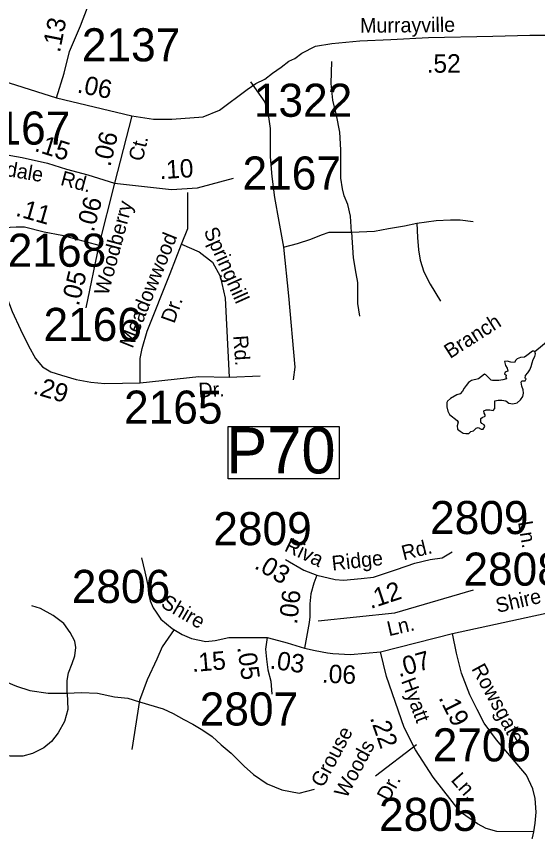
# Model space of a CAD drawing. Extents: x 1945482 to 2853149, y 66427 to 1015778.
# Drawn here: x 2345376 to 2347702, y 197059 to 200697 of the extents above; entities that cross this region are included whole.
import ezdxf

# ---------------------------------------------------------------- set-up
doc = ezdxf.new("R2010")
doc.units = 0
for name, color, linetype in [('Old_Level_10', 7, 'Continuous'), ('Old_Level_11', 7, 'Continuous'), ('Old_Level_17', 7, 'Continuous'), ('Old_Level_21', 7, 'Continuous'), ('Old_Level_31', 7, 'Continuous'), ('Old_Level_32', 7, 'Continuous'), ('Old_Level_35', 7, 'Continuous'), ('Old_Level_59', 7, 'Continuous'), ('Old_Level_60', 7, 'Continuous'), ('Old_Level_8', 7, 'Continuous')]:
    doc.layers.add(name, color=color, linetype=linetype)

msp = doc.modelspace()

# ---------------------------------------------------------------- linework, layer by layer
at = {"layer": 'Old_Level_31'}
msp.add_lwpolyline([(2346321.8, 198866), (2346816.8, 198866), (2346816.8, 198633.6), (2346321.8, 198633.6)], close=True, dxfattribs=at)
at = {"layer": 'Old_Level_32'}
for p, q in [((2345891.5, 200252.1), (2345814.4, 199952.7)), ((2345814.4, 199952.7), (2345743.7, 199675.1)), ((2345743.7, 199675.1), (2345685.7, 199396.2))]:
    msp.add_line(p, q, dxfattribs=at)
for points in [[(2345556.2, 200332.8), (2345590.2, 200443.3), (2345612.8, 200539.5), (2345662.3, 200654.2), (2345724.6, 200818.5), (2345730.2, 200866.6), (2345730.2, 200999.7)], [(2345891.5, 200252.1), (2345987.7, 200238), (2346069.8, 200238), (2346209.3, 200248.6), (2346282, 200277.6), (2346405.5, 200369.8), (2346444.3, 200396.4), (2346485.5, 200415.8), (2346519.4, 200442.5), (2346558.1, 200469.1), (2346592.1, 200495.8), (2346618.7, 200507.9), (2346650.2, 200532.2), (2346710.8, 200563.7), (2346783.4, 200575.8), (2346909.4, 200587.9), (2347047.5, 200592.8), (2347214.6, 200602.5), (2347502.9, 200607.3), (2347667.7, 200612.1), (2348118.2, 200612.1), (2348481.6, 200619.7)], [(2345014.4, 200504.1), (2345556.2, 200332.8)], [(2345556.2, 200332.8), (2345891.5, 200252.1)], [(2345060.3, 200067.3), (2345125.4, 200095.7), (2345170.7, 200095.7), (2345241.4, 200095.7), (2345402.7, 200067.3), (2345515.9, 200041.9), (2345599.4, 200015), (2345695.6, 199989.5), (2345814.4, 199952.7)], [(2345814.4, 199952.7), (2346068.8, 199923.7), (2346185.1, 199931), (2346345, 199974.6)], [(2345206.1, 199726.1), (2345265.5, 199740.3), (2345322.1, 199754.4), (2345375.8, 199757.3), (2345412.6, 199757.3), (2345500.3, 199734.6), (2345579.6, 199720.4), (2345743.7, 199675.1)], [(2345206.1, 199726.1), (2345306.5, 199512.3), (2345357.4, 199379.2), (2345394.2, 199299.9), (2345431, 199226.3), (2345462.1, 199169.7), (2345493.3, 199132.9), (2345530, 199110.2), (2345578.1, 199096), (2345643.2, 199076.2), (2345708.3, 199064.9), (2345770.5, 199059.2), (2345929, 199062.1), (2346190.2, 199089.5), (2346326.5, 199086.1)], [(2345935.4, 198280.4), (2345949.1, 198218.9), (2345962.7, 198157.4), (2345966.1, 198119.8), (2345972.9, 198089.1), (2345986.6, 198058.3), (2346000.3, 198037.8), (2346020.7, 198007.1), (2346071.9, 197966.1), (2346116.3, 197938.8), (2346157.3, 197921.7), (2346222.1, 197908), (2346263.1, 197911.4), (2346324.5, 197925.1), (2346355.3, 197925.1), (2346399.6, 197925.1), (2346495.2, 197925.1)], [(2346717.1, 198204.2), (2346799, 198184.7), (2346836.5, 198181.3), (2346915.1, 198188.1), (2346969.7, 198195), (2347072.1, 198229.1), (2347154, 198256.5), (2347222.3, 198273.5), (2347276.9, 198280.4), (2347321.2, 198307.7)], [(2346577.1, 198273.5), (2346659, 198225.7), (2346717.1, 198204.2)], [(2346717.1, 198204.2), (2346703.4, 198167.6), (2346689.8, 198119.8), (2346686.4, 198075.4), (2346686.4, 198017.3), (2346683.4, 197992.5), (2346662.5, 197877.3)], [(2346495.2, 197925.1), (2346488.4, 197873.9), (2346491.8, 197829.4), (2346498.6, 197781.6), (2346512.3, 197730.4), (2346515.7, 197672.3)], [(2346495.2, 197925.1), (2346546.4, 197911.4), (2346584, 197901.2), (2346662.5, 197877.3)], [(2347001.7, 197861.5), (2347001.7, 197861.5), (2347321.8, 197942.6)], [(2347685.3, 197059.2), (2347691, 197097.5), (2347695.3, 197145.6), (2347690.8, 197207.6), (2347680.2, 197250.4), (2347652.8, 197311.2), (2347518.5, 197468.4), (2347464.1, 197543.6), (2347432.1, 197604.7), (2347399.3, 197669.5), (2347363.1, 197766.7), (2347340.1, 197855.1), (2347321.8, 197942.6)], [(2346662.5, 197877.3), (2346710.2, 197867), (2346764.9, 197856.8), (2346787.9, 197853.4), (2346866.6, 197850.2), (2347001.7, 197861.5)], [(2347685.3, 197059.2), (2347520, 197060.5), (2347473.1, 197074), (2347434.5, 197093.8), (2347358.1, 197145.5), (2347236, 197302.3), (2347157.7, 197423.8), (2347107.2, 197523.5), (2347027.6, 197752), (2347001.7, 197861.5)], [(2348218.9, 196526), (2348008.4, 196519.9), (2347927.3, 196540.2), (2347870, 196567.6), (2347740.2, 196675.8), (2347692.6, 196747.2), (2347658, 196838.1), (2347651.5, 196892.3), (2347658, 196939.9), (2347685.3, 197059.2)]]:
    msp.add_lwpolyline(points, dxfattribs=at)
at = {"layer": 'Old_Level_35'}
for points in [[(2346871.1, 199734.2), (2346867.2, 199805.2), (2346855.3, 199856.5), (2346839.6, 199896), (2346831.7, 199927.5), (2346823.8, 199974.8), (2346823.8, 200053.7), (2346823.8, 200101.1), (2346819.9, 200180), (2346804.1, 200254.9), (2346788.3, 200322), (2346780.4, 200396.9), (2346784.4, 200495.6)], [(2346421, 200403.6), (2346484.8, 200314.1), (2346500.5, 200258.9), (2346508.4, 200195.8), (2346508.4, 200136.6), (2346508.4, 200069.5), (2346516.3, 199982.7), (2346528.1, 199888.1), (2346547.8, 199781.6), (2346567.6, 199667.2), (2346591.2, 199450.2), (2346618.8, 199130.7), (2346610.9, 199075.4)], [(2346112.9, 199679.4), (2346141.2, 199750.2), (2346141.2, 199792.7), (2346141.2, 199911)], [(2346871.1, 199734.2), (2346973.6, 199738.2), (2347036.7, 199750), (2347107.7, 199761.8), (2347162.8, 199773.7), (2347249.6, 199785.5), (2347312.7, 199789.4), (2347356, 199789.4), (2347415.2, 199781.6)], [(2347162.8, 199773.7), (2347166.8, 199710.5), (2347170.7, 199655.3), (2347178.6, 199608), (2347194.4, 199556.7), (2347222, 199501.5), (2347269.3, 199426.5)], [(2346567.6, 199667.2), (2346630.6, 199682.9), (2346689.8, 199702.7), (2346737.1, 199722.4), (2346772.6, 199734.2), (2346808, 199734.2), (2346871.1, 199734.2)], [(2346871.1, 199734.2), (2346879, 199619.8), (2346890.8, 199548.8), (2346898.7, 199509.4), (2346898.7, 199469.9), (2346898.7, 199414.7), (2346906.6, 199359.5)], [(2345929, 199062.1), (2345929, 199169.7), (2345937.5, 199215), (2345960.1, 199291.4), (2346062, 199549.1), (2346112.9, 199679.4)], [(2346112.9, 199679.4), (2346192.1, 199645.4), (2346251.6, 199600.1), (2346285.5, 199537.8), (2346308.1, 199438.7), (2346326.5, 199086.1)], [(2346326.5, 199086.1), (2346463.8, 199093.2)], [(2347321.8, 197942.6), (2347808.4, 198049.2), (2348001.9, 198097.6), (2348155.9, 198102), (2348296.6, 198086.6), (2348384.5, 198062.4)], [(2345603.2, 197676.4), (2345603.2, 197733.2), (2345609.5, 197767.8), (2345625.3, 197808.8), (2345637.9, 197843.5), (2345641, 197881.3), (2345637.9, 197909.6), (2345615.8, 197947.5), (2345587.5, 197988.4), (2345540.2, 198023.1), (2345483.6, 198054.6), (2345445.8, 198067.2)], [(2346080.2, 197961), (2346027.6, 197884.1), (2346003.7, 197829.4), (2345959.3, 197737.2), (2345925.2, 197645), (2345891, 197426.3)], [(2345080.4, 197789.9), (2345149.7, 197780.4), (2345228.5, 197761.5), (2345300.9, 197739.5), (2345376.5, 197708), (2345436.3, 197689.1), (2345518.2, 197676.4), (2345603.2, 197676.4)], [(2345603.2, 197676.4), (2345606.4, 197604), (2345590.6, 197550.4), (2345562.3, 197500), (2345533.9, 197462.2), (2345499.3, 197433.8), (2345448.9, 197408.6), (2345404.8, 197396), (2345348.1, 197396), (2345307.2, 197399.1), (2345266.2, 197411.7), (2345225.3, 197424.3), (2345178.1, 197430.6), (2345086.7, 197436.9), (2345008, 197433.8)], [(2345603.2, 197676.4), (2345666.2, 197679.6), (2345738.7, 197676.4), (2345814.2, 197660.7), (2345874.1, 197654.4), (2345925.2, 197638.1)], [(2345925.2, 197638.1), (2346031, 197607.4), (2346075.4, 197586.9), (2346123.1, 197559.6), (2346164.1, 197539.1), (2346208.5, 197511.7), (2346249.4, 197484.4), (2346290.4, 197446.8), (2346334.8, 197409.3), (2346392.8, 197351.2), (2346433.8, 197313.6), (2346495.2, 197272.6), (2346560.1, 197245.3), (2346638.6, 197231.6), (2346706.8, 197248.7)], [(2347161.2, 197446.5), (2346978.8, 197306.5)]]:
    msp.add_lwpolyline(points, dxfattribs=at)
at = {"layer": 'Old_Level_59'}
msp.add_lwpolyline([(2347689.3, 199201.3), (2347800.5, 199293.8)], dxfattribs=at)
at = {"layer": 'Old_Level_60'}
msp.add_lwpolyline([(2347382.5, 198834.9), (2347394.8, 198835.7), (2347404.8, 198845.1), (2347416, 198847.1), (2347428, 198859.6), (2347436.8, 198861.7), (2347450.5, 198854.3), (2347459.8, 198854.2), (2347467, 198866.7), (2347464, 198874.7), (2347453, 198879.4), (2347448.8, 198885.9), (2347449.3, 198902.3), (2347454, 198907.6), (2347467.3, 198912.5), (2347467.5, 198918.2), (2347463, 198926.9), (2347462.8, 198936.9), (2347472, 198941.7), (2347488.3, 198941.4), (2347503.5, 198938.3), (2347511.5, 198946.9), (2347510.5, 198963.2), (2347511.5, 198980.5), (2347526.5, 198983.9), (2347541.8, 198984.2), (2347559.5, 198981.2), (2347574.3, 198971.1), (2347592, 198968.4), (2347611, 198972.6), (2347625, 198986.2), (2347635.5, 199000.7), (2347639.3, 199015.7), (2347637.5, 199030.9), (2347631.8, 199046.4), (2347628.8, 199063.8), (2347631.3, 199069.7), (2347646.5, 199069.8), (2347651.5, 199079), (2347646, 199082.1), (2347647.5, 199093.6), (2347659, 199106.4), (2347667, 199118.8), (2347673, 199135.1), (2347677, 199151), (2347682.5, 199165.1), (2347689.5, 199178.8), (2347693, 199191.5), (2347689.3, 199201.3), (2347685.5, 199203.4), (2347679.3, 199202.1), (2347653.5, 199183.9), (2347644, 199176.1), (2347625.8, 199173.8), (2347611.5, 199168.1), (2347605.5, 199163), (2347598.5, 199151.5), (2347583, 199154), (2347566.3, 199157.8), (2347554.5, 199156.4), (2347558, 199138.1), (2347566, 199126.6), (2347569, 199113), (2347560.3, 199111.3), (2347557.5, 199109.6), (2347554.5, 199101), (2347562, 199095.4), (2347559.8, 199088.7), (2347563, 199079.9), (2347546.3, 199074.3), (2347528.5, 199071.6), (2347520, 199072.1), (2347501.3, 199071.4), (2347494.3, 199073.5), (2347482.8, 199085.9), (2347470.5, 199097.1), (2347464.5, 199100), (2347439, 199079), (2347407.3, 199071.9), (2347394, 199062.4), (2347382.8, 199049.9), (2347374.5, 199037.3), (2347367.5, 199023.8), (2347356.8, 199011.8), (2347342.3, 199007.6), (2347313.3, 198991), (2347299.5, 198979.3), (2347297, 198973.2), (2347297.5, 198954.3), (2347301.3, 198935), (2347308.8, 198920.5), (2347343.5, 198893.5), (2347347, 198885.8), (2347342.8, 198869), (2347345, 198855.4), (2347357, 198846), (2347369.8, 198837.5), (2347382.5, 198834.9)], dxfattribs=at)
at = {"layer": 'Old_Level_8'}
msp.add_lwpolyline([(2346722.5, 197999.1), (2347065.4, 198035), (2347416.3, 198138.8)], dxfattribs=at)

# ---------------------------------------------------------------- texts
at = {"layer": 'Old_Level_10'}
for s, rotation, p in [('Meadowwood', 68.2366, (2345894.7, 199212.2)), ('Springhill', 294.0952, (2346210.8, 199738.7)), ('Dr.', 70.3558, (2346080.8, 199323.2)), ('Rd.', 273.8737, (2346344.3, 199271.5)), ('Ln.', 279.3683, (2347614.4, 198440.4)), ('Shire', 12.9328, (2347523.3, 198034.8)), ('Grouse', 61.878, (2346744.3, 197252.1)), ('Woods', 61.878, (2346849.1, 197204.5)), ('Dr.', 61.878, (2347039, 197190))]:
    msp.add_text(s, height=65.62, rotation=rotation, dxfattribs=at).set_placement(p)
at = {"layer": 'Old_Level_11'}
for s, height, rotation, p in [('Murrayville', 65.617, 0.5618, (2346910.2, 200622.8)), ('Ct.', 65.62, 76.5258, (2345939.3, 200046.4)), ('Ferndale', 65.62, 350.2124, (2345149, 200015.5)), ('Rd.', 65.62, 345.1659, (2345569.4, 199945)), ('Woodberry', 65.62, 75.0762, (2345785.7, 199448.2)), ('Dr.', 65.62, 2.4946, (2346189.9, 198996)), ('Riva', 65.62, 334.5225, (2346568.1, 198313.8)), ('Rd.', 65.62, 13.9392, (2347103.9, 198269.5)), ('Ridge', 65.62, 6.4445, (2346787, 198223.5)), ('Shire', 65.62, 329.8301, (2346016.8, 198064.3)), ('Ln.', 65.62, 12.885, (2347038.6, 197931.1)), ('Rowsgate', 65.62, 298.462, (2347405.3, 197786.4)), ('Hyatt', 65.62, 290.2618, (2347092.2, 197731.8)), ('Ln.', 65.62, 310.9631, (2347312.1, 197288))]:
    msp.add_text(s, height=height, rotation=rotation, dxfattribs=at).set_placement(p)
at = {"layer": 'Old_Level_17'}
for s, rotation, p in [('.13', 78.6951, (2345570.3, 200531.8)), ('.52', 0.5618, (2347207, 200444.4)), ('.06', 348.6149, (2345644.3, 200357.6)), ('.06', 76.5258, (2345795.3, 200022.8)), ('.15', 342.5441, (2345453.6, 200096.5)), ('.10', 3.5781, (2346016.5, 199969.8)), ('.06', 75.0762, (2345720.9, 199731.1)), ('.11', 344.0467, (2345369.5, 199808)), ('.05', 76.2708, (2345654.5, 199401)), ('.29', 343.5983, (2345446.8, 199014.1)), ('.03', 329.7234, (2346433.8, 198236.4)), ('.12', 18.4487, (2346956.9, 198052.4)), ('.06', 83.7673, (2346628.7, 197981.8)), ('.15', 4.7675, (2346161.8, 197771.3)), ('.05', 278.1234, (2346361.6, 197882.5)), ('.03', 351.7923, (2346504.6, 197787.7)), ('.07', 15.6073, (2347083.1, 197748)), ('.06', 357.7031, (2346738.1, 197724.1)), ('.19', 296.8787, (2347258.7, 197656.6)), ('.22', 289.2163, (2346953.1, 197567.1))]:
    msp.add_text(s, height=82.02, rotation=rotation, dxfattribs=at).set_placement(p)
at = {"layer": 'Old_Level_21'}
msp.add_text('Branch', height=65.62, rotation=32.6339, dxfattribs=at).set_placement((2347311.6, 199167.5))
at = {"layer": 'Old_Level_31'}
msp.add_text('P70', height=205.05, dxfattribs=at).set_placement((2346312.8, 198657.4))
at = {"layer": 'Old_Level_8'}
for s, p in [('2137', (2345668.5, 200495.6)), ('1322', (2346435.9, 200248.3)), ('2167', (2345177.9, 200124.2)), ('2167', (2346385.4, 199923.6)), ('2168', (2345338, 199579.3)), ('2166', (2345497.5, 199248.3)), ('2165', (2345856.8, 198879.2)), ('2809', (2347222, 198386.8)), ('2809', (2346255, 198337.3)), ('2808', (2347370.9, 198156.6)), ('2806', (2345623.6, 198079.5)), ('2807', (2346194.4, 197532.8)), ('2706', (2347233.8, 197372.7)), ('2805', (2346994.3, 197062.5))]:
    msp.add_text(s, height=147.64, dxfattribs=at).set_placement(p)

doc.saveas('drawing.dxf')
